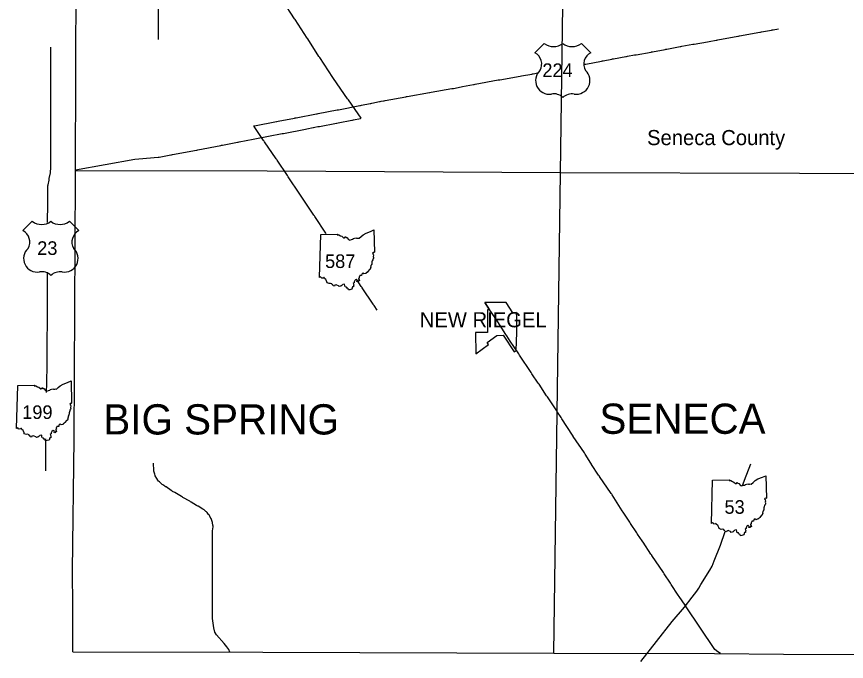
# Model space of a CAD drawing. Extents: x -232 to 448, y 619 to 1059.
# Drawn here: x 201.5 to 257.8, y 682.4 to 726.2 of the extents above; entities that cross this region are included whole.
import ezdxf

# ---------------------------------------------------------------- set-up
doc = ezdxf.new("R2010")
doc.units = 0
doc.layers.add('Default', color=7, linetype='Continuous')

msp = doc.modelspace()

# ---------------------------------------------------------------- linework, layer by layer
at = {"layer": 'Default'}
for p, q in [((237.295, 724.385), (236.661, 723.751)), ((237.295, 724.385), (236.661, 723.751)), ((240.45, 723.751), (239.816, 724.385)), ((240.45, 723.751), (239.816, 724.385)), ((218.476, 715.718), (205.466, 715.722)), ((202.526, 712.304), (201.891, 711.67)), ((202.526, 712.304), (201.891, 711.67)), ((205.681, 711.67), (205.047, 712.304)), ((205.681, 711.67), (205.047, 712.304)), ((222.029, 708.481), (222.111, 711.409)), ((222.029, 708.481), (222.111, 711.409)), ((201.46, 698.23), (201.542, 701.159)), ((201.46, 698.23), (201.542, 701.159)), ((248.651, 691.792), (248.733, 694.721)), ((248.651, 691.792), (248.733, 694.721))]:
    msp.add_line(p, q, dxfattribs=at)
for points in [[(205.466, 715.722), (205.495, 728.959), (205.546, 732.775), (205.66, 739.616), (205.674, 743.483), (205.775, 748.382)], [(238.399, 715.587), (238.85, 748.082)], [(211.089, 724.647), (211.093, 725.571), (211.093, 725.605), (211.093, 725.679), (211.087, 726.549), (211.087, 726.6), (211.087, 726.658), (211.091, 728.18), (211.091, 728.184), (211.092, 728.289), (211.101, 729.648), (211.101, 729.653), (211.102, 729.756), (211.107, 730.898), (211.107, 730.937), (211.108, 731.006), (211.119, 731.985), (211.12, 732.041), (211.12, 732.094), (211.14, 734.024), (211.14, 734.024), (211.141, 734.131), (211.145, 734.774)], [(224.867, 719.303), (223.997, 720.546), (223.938, 720.629), (222.978, 722.007), (222.938, 722.065), (222.046, 723.424), (221.996, 723.499), (221.233, 724.682), (221.197, 724.737), (220.368, 726.008), (220.338, 726.054), (219.544, 727.282)], [(239.985, 722.957), (240.004, 722.961), (240.022, 722.964), (240.111, 722.98), (241.19, 723.183), (241.244, 723.193), (241.297, 723.203), (241.881, 723.314), (241.934, 723.324), (241.988, 723.334), (242.842, 723.489), (242.875, 723.495), (242.949, 723.508), (243.429, 723.595), (243.472, 723.603), (243.536, 723.614), (244.55, 723.796), (244.579, 723.801), (244.657, 723.816), (245.51, 723.977), (245.55, 723.985), (245.616, 723.997), (246.523, 724.167), (246.561, 724.174), (246.629, 724.186), (247.377, 724.321), (247.431, 724.33), (247.484, 724.34), (248.386, 724.498), (248.392, 724.498), (248.492, 724.516), (248.97, 724.6), (249.006, 724.606), (249.076, 724.619), (250.452, 724.875), (250.489, 724.882), (250.558, 724.894), (251.936, 725.145), (251.98, 725.153), (252.042, 725.165), (252.731, 725.289), (252.784, 725.299), (252.838, 725.308), (253.215, 725.376)], [(203.569, 712.214), (203.568, 712.431), (203.568, 712.459), (203.568, 712.541), (203.572, 713.198), (203.572, 713.25), (203.572, 713.307), (203.574, 713.8), (203.574, 713.828), (203.574, 713.909), (203.572, 714.512), (203.572, 714.512), (203.583, 714.621), (203.589, 714.675), (203.592, 714.709), (203.605, 714.783), (203.661, 715.107), (203.662, 715.116), (203.681, 715.215), (203.752, 715.592), (203.757, 715.616), (203.764, 715.7), (203.777, 715.864), (203.777, 715.868), (203.779, 715.974), (203.78, 716.083), (203.781, 716.139), (203.781, 716.194), (203.777, 717.064), (203.777, 717.103), (203.778, 717.172), (203.787, 718.422), (203.787, 718.455), (203.788, 718.531), (203.792, 719.347), (203.792, 719.38), (203.791, 719.455), (203.79, 720.271), (203.79, 720.276), (203.79, 720.379), (203.791, 720.597), (203.792, 720.642), (203.792, 721.93), (203.792, 722.01), (203.794, 722.988), (203.794, 723.009), (203.793, 723.097), (203.788, 724.021), (203.787, 724.046), (203.788, 724.13)], [(217.566, 718.786), (217.619, 718.796), (219.115, 719.078), (219.136, 719.082), (219.222, 719.099), (220.343, 719.313), (220.389, 719.321), (220.45, 719.333), (221.839, 719.592), (221.868, 719.597), (221.946, 719.612), (223.226, 719.863), (223.255, 719.869), (223.333, 719.883), (224.775, 720.158), (224.814, 720.165), (224.881, 720.179), (225.467, 720.298), (225.521, 720.308), (225.575, 720.319), (226.112, 720.428), (226.142, 720.434), (226.219, 720.45), (226.38, 720.482), (226.428, 720.492), (226.488, 720.503), (227.888, 720.759), (227.938, 720.768), (227.995, 720.778), (229.504, 721.05), (229.517, 721.052), (229.612, 721.069), (231.015, 721.312), (231.069, 721.322), (231.122, 721.331), (231.648, 721.43), (231.655, 721.432), (231.754, 721.45), (232.49, 721.589), (232.538, 721.597), (232.596, 721.608), (234.176, 721.9), (234.199, 721.904), (234.281, 721.918), (235.652, 722.158), (235.659, 722.159), (235.758, 722.177), (236.442, 722.302), (236.496, 722.312), (236.549, 722.323), (236.869, 722.385)], [(211.083, 716.656), (211.137, 716.666), (211.945, 716.809), (211.99, 716.817), (212.053, 716.829), (213.669, 717.126), (213.696, 717.13), (213.776, 717.146), (215.335, 717.453), (215.379, 717.462), (215.442, 717.474), (216.463, 717.672), (216.517, 717.682), (216.57, 717.692), (217.525, 717.874), (217.526, 717.874), (217.631, 717.894), (219.485, 718.255), (219.494, 718.257), (219.591, 718.275), (221.075, 718.562), (221.09, 718.565), (221.18, 718.582), (221.605, 718.663), (221.623, 718.667), (221.71, 718.685), (221.921, 718.73), (221.974, 718.741), (222.027, 718.75), (223.187, 718.963), (223.22, 718.969), (223.292, 718.984), (224.238, 719.172), (224.283, 719.181), (224.343, 719.193), (224.815, 719.292), (224.867, 719.303)], [(222.494, 711.449), (222.463, 711.496), (221.716, 712.626), (221.687, 712.67), (221.655, 712.717), (220.749, 714.067), (220.747, 714.07), (220.689, 714.157), (219.911, 715.332), (219.889, 715.364), (219.85, 715.422), (219.151, 716.454), (219.126, 716.49), (219.089, 716.543), (218.289, 717.703), (218.267, 717.735), (218.228, 717.793), (217.597, 718.74), (217.566, 718.786)], [(205.466, 715.787), (209.5, 716.513), (209.772, 716.552), (211.083, 716.656)], [(205.279, 683.072), (205.274, 686.098), (205.265, 688.591), (205.378, 697.509), (205.465, 715.253)], [(205.465, 715.253), (205.466, 715.722)], [(238.399, 715.587), (218.476, 715.718)], [(237.947, 682.992), (238.399, 715.587)], [(270.866, 715.498), (238.399, 715.587)], [(222.111, 711.409), (223.247, 711.429), (223.229, 711.393), (223.336, 711.386), (223.45, 711.323), (223.547, 711.284), (223.664, 711.19), (223.735, 711.192), (223.765, 711.268), (223.819, 711.209), (223.883, 711.198), (223.994, 711.058), (224.085, 711.028), (224.195, 711.076), (224.277, 711.084), (224.336, 711.131), (224.492, 711.172), (224.536, 711.148), (224.618, 711.152), (224.66, 711.17), (224.732, 711.154), (224.859, 711.261), (224.989, 711.386), (225.19, 711.505), (225.49, 711.617), (225.727, 711.718), (225.761, 710.198)], [(222.111, 711.409), (223.247, 711.429), (223.229, 711.393), (223.336, 711.386), (223.45, 711.323), (223.547, 711.284), (223.664, 711.19), (223.735, 711.192), (223.765, 711.268), (223.819, 711.209), (223.883, 711.198), (223.994, 711.058), (224.085, 711.028), (224.195, 711.076), (224.277, 711.084), (224.336, 711.131), (224.492, 711.172), (224.536, 711.148), (224.618, 711.152), (224.66, 711.17), (224.732, 711.154), (224.859, 711.261), (224.989, 711.386), (225.19, 711.505), (225.49, 711.617), (225.727, 711.718), (225.761, 710.198)], [(225.761, 710.198), (225.726, 710.176), (225.671, 710.186), (225.635, 710.144), (225.68, 710.073), (225.702, 709.997), (225.683, 709.915), (225.701, 709.846), (225.689, 709.789), (225.654, 709.732), (225.643, 709.678), (225.613, 709.621), (225.616, 709.589), (225.588, 709.564), (225.593, 709.468), (225.579, 709.416), (225.584, 709.37), (225.539, 709.358), (225.549, 709.321), (225.521, 709.292), (225.527, 709.242), (225.494, 709.21), (225.526, 709.146), (225.501, 709.126), (225.48, 709.049), (225.422, 709.033), (225.306, 708.891), (225.265, 708.837), (225.22, 708.824), (225.194, 708.769), (225.138, 708.769), (225.053, 708.731), (224.997, 708.796), (224.901, 708.717), (224.89, 708.626), (224.767, 708.629), (224.772, 708.583), (224.745, 708.569), (224.72, 708.523), (224.734, 708.441), (224.677, 708.42), (224.684, 708.372), (224.721, 708.343), (224.737, 708.252), (224.676, 708.27), (224.626, 708.193), (224.575, 708.211), (224.592, 708.276), (224.505, 708.355), (224.423, 708.292), (224.381, 708.192), (224.38, 708.124), (224.319, 708.084), (224.358, 707.988), (224.351, 707.923), (224.352, 707.86), (224.276, 707.863), (224.23, 707.695)], [(225.761, 710.198), (225.726, 710.176), (225.671, 710.186), (225.635, 710.144), (225.68, 710.073), (225.702, 709.997), (225.683, 709.915), (225.701, 709.846), (225.689, 709.789), (225.654, 709.732), (225.643, 709.678), (225.613, 709.621), (225.616, 709.589), (225.588, 709.564), (225.593, 709.468), (225.579, 709.416), (225.584, 709.37), (225.539, 709.358), (225.549, 709.321), (225.521, 709.292), (225.527, 709.242), (225.494, 709.21), (225.526, 709.146), (225.501, 709.126), (225.48, 709.049), (225.422, 709.033), (225.306, 708.891), (225.265, 708.837), (225.22, 708.824), (225.194, 708.769), (225.138, 708.769), (225.053, 708.731), (224.997, 708.796), (224.901, 708.717), (224.89, 708.626), (224.767, 708.629), (224.772, 708.583), (224.745, 708.569), (224.72, 708.523), (224.734, 708.441), (224.677, 708.42), (224.684, 708.372), (224.721, 708.343), (224.737, 708.252), (224.676, 708.27), (224.626, 708.193), (224.575, 708.211), (224.592, 708.276), (224.505, 708.355), (224.423, 708.292), (224.381, 708.192), (224.38, 708.124), (224.319, 708.084), (224.358, 707.988), (224.351, 707.923), (224.352, 707.86), (224.276, 707.863), (224.23, 707.695)], [(203.497, 700.682), (203.512, 701.316), (203.512, 701.357), (203.513, 701.425), (203.528, 702.466), (203.529, 702.483), (203.531, 702.575), (203.545, 703.287), (203.545, 703.305), (203.545, 704.248), (203.546, 704.327), (203.555, 705.313), (203.555, 705.335), (203.556, 705.422), (203.558, 706.353), (203.557, 706.383), (203.558, 706.463), (203.561, 707.12), (203.562, 707.152), (203.561, 707.229), (203.552, 708.105), (203.551, 708.124), (203.553, 708.215), (203.562, 708.853)], [(224.23, 707.695), (224.097, 707.662), (224.005, 707.643), (223.973, 707.72), (223.907, 707.76), (223.864, 707.837), (223.77, 707.847), (223.747, 707.953), (223.737, 708.039), (223.607, 708.017), (223.572, 707.965), (223.526, 707.951), (223.499, 707.898), (223.437, 707.894), (223.37, 707.869), (223.326, 707.921), (223.216, 707.973), (223.167, 707.999), (223.063, 707.958), (223.041, 707.908), (222.959, 707.93), (222.94, 707.985), (222.89, 708.002), (222.879, 708.06), (222.773, 708.091), (222.692, 708.079), (222.548, 708.126), (222.539, 708.202), (222.491, 708.296), (222.465, 708.361), (222.374, 708.41), (222.356, 708.488), (222.327, 708.485), (222.3, 708.454), (222.2, 708.44), (222.159, 708.471), (222.103, 708.525), (222.029, 708.481)], [(224.23, 707.695), (224.097, 707.662), (224.005, 707.643), (223.973, 707.72), (223.907, 707.76), (223.864, 707.837), (223.77, 707.847), (223.747, 707.953), (223.737, 708.039), (223.607, 708.017), (223.572, 707.965), (223.526, 707.951), (223.499, 707.898), (223.437, 707.894), (223.37, 707.869), (223.326, 707.921), (223.216, 707.973), (223.167, 707.999), (223.063, 707.958), (223.041, 707.908), (222.959, 707.93), (222.94, 707.985), (222.89, 708.002), (222.879, 708.06), (222.773, 708.091), (222.692, 708.079), (222.548, 708.126), (222.539, 708.202), (222.491, 708.296), (222.465, 708.361), (222.374, 708.41), (222.356, 708.488), (222.327, 708.485), (222.3, 708.454), (222.2, 708.44), (222.159, 708.471), (222.103, 708.525), (222.029, 708.481)], [(225.955, 706.267), (225.741, 706.581), (225.733, 706.591), (225.68, 706.67), (224.926, 707.796), (224.919, 707.805), (224.865, 707.886), (224.534, 708.386)], [(233.45, 704.76), (232.632, 704.758), (232.643, 703.307), (233.518, 703.935), (233.411, 704.081), (234.078, 704.561), (234.498, 704.564), (235.257, 703.448), (235.387, 703.536), (235.428, 704.758), (235.426, 705.78), (235.414, 706.106), (235.158, 706.091), (234.704, 706.797), (233.252, 706.79)], [(233.252, 706.79), (233.587, 706.298)], [(233.561, 706.336), (233.256, 706.784)], [(233.587, 706.298), (233.448, 706.296), (233.45, 704.76)], [(234.992, 704.163), (234.752, 704.525), (234.748, 704.531), (234.694, 704.616), (234.019, 705.664), (234.015, 705.67), (233.958, 705.754), (233.561, 706.336)], [(235.231, 703.802), (234.992, 704.163)], [(249.26, 682.957), (249.082, 683.068), (248.888, 683.227), (246.886, 686.195), (246.856, 686.24), (246.462, 686.823), (246.456, 686.831), (246.402, 686.913), (245.926, 687.637), (245.899, 687.679), (245.867, 687.727), (245.45, 688.36), (245.442, 688.373), (245.39, 688.45), (244.606, 689.619), (244.6, 689.628), (244.545, 689.709), (244.004, 690.52), (243.987, 690.545), (243.944, 690.609), (243.64, 691.057), (243.616, 691.092), (243.58, 691.147), (243.164, 691.781), (243.141, 691.816), (243.104, 691.871), (242.654, 692.547), (242.651, 692.551), (242.597, 692.639), (241.906, 693.739), (241.878, 693.782), (241.846, 693.829), (241.044, 694.986), (241.039, 694.992), (240.984, 695.076), (240.507, 695.799), (240.494, 695.818), (240.449, 695.89), (240.078, 696.488), (240.05, 696.534), (240.019, 696.579), (239.265, 697.702), (239.251, 697.723), (239.205, 697.793), (238.499, 698.883), (238.486, 698.902), (238.439, 698.973), (238.2, 699.334), (238.196, 699.341), (238.14, 699.425), (237.516, 700.375), (237.487, 700.419), (237.456, 700.465), (236.953, 701.235), (236.929, 701.271), (236.892, 701.325), (236.458, 701.946), (236.426, 701.992), (236.396, 702.037), (235.62, 703.214), (235.593, 703.256), (235.56, 703.304), (235.231, 703.802)], [(201.542, 701.159), (202.678, 701.178), (202.66, 701.143), (202.768, 701.135), (202.881, 701.073), (202.978, 701.033), (203.096, 700.94), (203.166, 700.941), (203.196, 701.018), (203.25, 700.959), (203.314, 700.948), (203.425, 700.808), (203.516, 700.778), (203.626, 700.826), (203.708, 700.834), (203.767, 700.881), (203.923, 700.922), (203.967, 700.897), (204.049, 700.902), (204.091, 700.92), (204.163, 700.904), (204.29, 701.011), (204.42, 701.136), (204.621, 701.255), (204.921, 701.367), (205.158, 701.467), (205.192, 699.947)], [(201.542, 701.159), (202.678, 701.178), (202.66, 701.143), (202.768, 701.135), (202.881, 701.073), (202.978, 701.033), (203.096, 700.94), (203.166, 700.941), (203.196, 701.018), (203.25, 700.959), (203.314, 700.948), (203.425, 700.808), (203.516, 700.778), (203.626, 700.826), (203.708, 700.834), (203.767, 700.881), (203.923, 700.922), (203.967, 700.897), (204.049, 700.902), (204.091, 700.92), (204.163, 700.904), (204.29, 701.011), (204.42, 701.136), (204.621, 701.255), (204.921, 701.367), (205.158, 701.467), (205.192, 699.947)], [(205.192, 699.947), (205.157, 699.926), (205.102, 699.936), (205.066, 699.893), (205.111, 699.822), (205.133, 699.747), (205.114, 699.664), (205.132, 699.596), (205.12, 699.539), (205.085, 699.482), (205.074, 699.428), (205.045, 699.371), (205.047, 699.339), (205.019, 699.313), (205.024, 699.218), (205.01, 699.165), (205.015, 699.12), (204.97, 699.108), (204.98, 699.071), (204.952, 699.042), (204.958, 698.992), (204.925, 698.96), (204.957, 698.896), (204.932, 698.876), (204.911, 698.798), (204.853, 698.783), (204.737, 698.641), (204.696, 698.587), (204.651, 698.574), (204.625, 698.519), (204.569, 698.518), (204.484, 698.48), (204.428, 698.546), (204.332, 698.467), (204.321, 698.376), (204.198, 698.379), (204.203, 698.332), (204.176, 698.319), (204.151, 698.273), (204.165, 698.19), (204.108, 698.17), (204.115, 698.122), (204.152, 698.093), (204.168, 698.001), (204.107, 698.02), (204.057, 697.943), (204.006, 697.961), (204.023, 698.026), (203.936, 698.104), (203.855, 698.042), (203.812, 697.942), (203.811, 697.874), (203.75, 697.833), (203.789, 697.738), (203.782, 697.673), (203.783, 697.61), (203.707, 697.612), (203.661, 697.444)], [(205.192, 699.947), (205.157, 699.926), (205.102, 699.936), (205.066, 699.893), (205.111, 699.822), (205.133, 699.747), (205.114, 699.664), (205.132, 699.596), (205.12, 699.539), (205.085, 699.482), (205.074, 699.428), (205.045, 699.371), (205.047, 699.339), (205.019, 699.313), (205.024, 699.218), (205.01, 699.165), (205.015, 699.12), (204.97, 699.108), (204.98, 699.071), (204.952, 699.042), (204.958, 698.992), (204.925, 698.96), (204.957, 698.896), (204.932, 698.876), (204.911, 698.798), (204.853, 698.783), (204.737, 698.641), (204.696, 698.587), (204.651, 698.574), (204.625, 698.519), (204.569, 698.518), (204.484, 698.48), (204.428, 698.546), (204.332, 698.467), (204.321, 698.376), (204.198, 698.379), (204.203, 698.332), (204.176, 698.319), (204.151, 698.273), (204.165, 698.19), (204.108, 698.17), (204.115, 698.122), (204.152, 698.093), (204.168, 698.001), (204.107, 698.02), (204.057, 697.943), (204.006, 697.961), (204.023, 698.026), (203.936, 698.104), (203.855, 698.042), (203.812, 697.942), (203.811, 697.874), (203.75, 697.833), (203.789, 697.738), (203.782, 697.673), (203.783, 697.61), (203.707, 697.612), (203.661, 697.444)], [(203.661, 697.444), (203.528, 697.412), (203.436, 697.393), (203.404, 697.469), (203.338, 697.509), (203.295, 697.586), (203.201, 697.597), (203.178, 697.702), (203.168, 697.788), (203.038, 697.767), (203.003, 697.715), (202.957, 697.701), (202.93, 697.648), (202.868, 697.643), (202.801, 697.618), (202.757, 697.67), (202.647, 697.722), (202.598, 697.749), (202.495, 697.707), (202.472, 697.658), (202.39, 697.68), (202.371, 697.735), (202.321, 697.751), (202.31, 697.81), (202.204, 697.841), (202.123, 697.828), (201.979, 697.875), (201.97, 697.952), (201.922, 698.046), (201.896, 698.111), (201.805, 698.16), (201.787, 698.237), (201.758, 698.235), (201.731, 698.204), (201.631, 698.189), (201.591, 698.221), (201.534, 698.275), (201.46, 698.23)], [(203.661, 697.444), (203.528, 697.412), (203.436, 697.393), (203.404, 697.469), (203.338, 697.509), (203.295, 697.586), (203.201, 697.597), (203.178, 697.702), (203.168, 697.788), (203.038, 697.767), (203.003, 697.715), (202.957, 697.701), (202.93, 697.648), (202.868, 697.643), (202.801, 697.618), (202.757, 697.67), (202.647, 697.722), (202.598, 697.749), (202.495, 697.707), (202.472, 697.658), (202.39, 697.68), (202.371, 697.735), (202.321, 697.751), (202.31, 697.81), (202.204, 697.841), (202.123, 697.828), (201.979, 697.875), (201.97, 697.952), (201.922, 698.046), (201.896, 698.111), (201.805, 698.16), (201.787, 698.237), (201.758, 698.235), (201.731, 698.204), (201.631, 698.189), (201.591, 698.221), (201.534, 698.275), (201.46, 698.23)], [(203.446, 695.36), (203.445, 695.415), (203.437, 695.846), (203.436, 695.893), (203.436, 696.224), (203.437, 696.279), (203.453, 697.319), (203.453, 697.33), (203.453, 697.429), (203.453, 697.528)], [(212.198, 693.886), (212.058, 693.968), (212.05, 693.973), (211.968, 694.028), (211.61, 694.267), (211.582, 694.285), (211.519, 694.326), (211.384, 694.415), (211.356, 694.433), (211.301, 694.483), (211.18, 694.59), (211.157, 694.61), (211.106, 694.668), (211.034, 694.749), (211.019, 694.766), (210.98, 694.841), (210.88, 695.033), (210.873, 695.046), (210.846, 695.135), (210.783, 695.341), (210.773, 695.375), (210.769, 695.447), (210.749, 695.824), (210.748, 695.849), (210.748, 695.877)], [(250.769, 694.366), (250.876, 694.653), (250.904, 694.727), (251.323, 695.834)], [(248.733, 694.721), (249.869, 694.74), (249.852, 694.705), (249.959, 694.697), (250.073, 694.635), (250.169, 694.595), (250.287, 694.502), (250.357, 694.503), (250.387, 694.58), (250.441, 694.521), (250.505, 694.51), (250.616, 694.37), (250.708, 694.34), (250.817, 694.388), (250.899, 694.395), (250.959, 694.443), (251.115, 694.484), (251.158, 694.459), (251.241, 694.464), (251.282, 694.482), (251.354, 694.466), (251.481, 694.573), (251.612, 694.698), (251.812, 694.817), (252.112, 694.929), (252.349, 695.029), (252.383, 693.509)], [(248.733, 694.721), (249.869, 694.74), (249.852, 694.705), (249.959, 694.697), (250.073, 694.635), (250.169, 694.595), (250.287, 694.502), (250.357, 694.503), (250.387, 694.58), (250.441, 694.521), (250.505, 694.51), (250.616, 694.37), (250.708, 694.34), (250.817, 694.388), (250.899, 694.395), (250.959, 694.443), (251.115, 694.484), (251.158, 694.459), (251.241, 694.464), (251.282, 694.482), (251.354, 694.466), (251.481, 694.573), (251.612, 694.698), (251.812, 694.817), (252.112, 694.929), (252.349, 695.029), (252.383, 693.509)], [(214.103, 692.766), (213.78, 692.962), (213.769, 692.968), (213.687, 693.017), (213.317, 693.238), (213.276, 693.262), (213.224, 693.292), (212.755, 693.559), (212.742, 693.566), (212.662, 693.613), (212.198, 693.886)], [(252.383, 693.509), (252.348, 693.488), (252.294, 693.498), (252.257, 693.455), (252.303, 693.384), (252.324, 693.309), (252.305, 693.226), (252.324, 693.158), (252.311, 693.101), (252.277, 693.044), (252.265, 692.99), (252.236, 692.932), (252.238, 692.901), (252.211, 692.875), (252.216, 692.78), (252.202, 692.727), (252.206, 692.682), (252.161, 692.67), (252.172, 692.633), (252.143, 692.604), (252.149, 692.554), (252.117, 692.522), (252.148, 692.458), (252.123, 692.438), (252.102, 692.36), (252.044, 692.345), (251.929, 692.203), (251.888, 692.149), (251.842, 692.136), (251.817, 692.081), (251.76, 692.08), (251.675, 692.042), (251.62, 692.108), (251.523, 692.029), (251.512, 691.938), (251.39, 691.94), (251.395, 691.894), (251.367, 691.881), (251.342, 691.835), (251.357, 691.752), (251.3, 691.731), (251.307, 691.684), (251.343, 691.654), (251.36, 691.563), (251.299, 691.582), (251.249, 691.505), (251.198, 691.523), (251.214, 691.588), (251.128, 691.666), (251.046, 691.604), (251.003, 691.503), (251.003, 691.436), (250.942, 691.395), (250.981, 691.3), (250.974, 691.234), (250.975, 691.172), (250.899, 691.174), (250.852, 691.006)], [(252.383, 693.509), (252.348, 693.488), (252.294, 693.498), (252.257, 693.455), (252.303, 693.384), (252.324, 693.309), (252.305, 693.226), (252.324, 693.158), (252.311, 693.101), (252.277, 693.044), (252.265, 692.99), (252.236, 692.932), (252.238, 692.901), (252.211, 692.875), (252.216, 692.78), (252.202, 692.727), (252.206, 692.682), (252.161, 692.67), (252.172, 692.633), (252.143, 692.604), (252.149, 692.554), (252.117, 692.522), (252.148, 692.458), (252.123, 692.438), (252.102, 692.36), (252.044, 692.345), (251.929, 692.203), (251.888, 692.149), (251.842, 692.136), (251.817, 692.081), (251.76, 692.08), (251.675, 692.042), (251.62, 692.108), (251.523, 692.029), (251.512, 691.938), (251.39, 691.94), (251.395, 691.894), (251.367, 691.881), (251.342, 691.835), (251.357, 691.752), (251.3, 691.731), (251.307, 691.684), (251.343, 691.654), (251.36, 691.563), (251.299, 691.582), (251.249, 691.505), (251.198, 691.523), (251.214, 691.588), (251.128, 691.666), (251.046, 691.604), (251.003, 691.503), (251.003, 691.436), (250.942, 691.395), (250.981, 691.3), (250.974, 691.234), (250.975, 691.172), (250.899, 691.174), (250.852, 691.006)], [(214.769, 691.078), (214.769, 691.237), (214.774, 691.291), (214.8, 691.559), (214.804, 691.602), (214.793, 691.666), (214.765, 691.825), (214.759, 691.861), (214.737, 691.929), (214.673, 692.135), (214.673, 692.136), (214.617, 692.227), (214.56, 692.319), (214.533, 692.364), (214.499, 692.407), (214.397, 692.533), (214.367, 692.572), (214.32, 692.607), (214.192, 692.706), (214.153, 692.736), (214.103, 692.766)], [(250.852, 691.006), (250.72, 690.974), (250.628, 690.955), (250.595, 691.031), (250.529, 691.071), (250.487, 691.148), (250.392, 691.159), (250.37, 691.264), (250.359, 691.35), (250.23, 691.329), (250.194, 691.277), (250.149, 691.263), (250.122, 691.21), (250.059, 691.205), (249.992, 691.18), (249.948, 691.232), (249.839, 691.284), (249.789, 691.311), (249.686, 691.269), (249.664, 691.22), (249.582, 691.242), (249.562, 691.297), (249.513, 691.313), (249.502, 691.372), (249.395, 691.403), (249.314, 691.39), (249.171, 691.437), (249.162, 691.514), (249.113, 691.608), (249.087, 691.672), (248.997, 691.722), (248.978, 691.799), (248.949, 691.797), (248.923, 691.766), (248.822, 691.751), (248.782, 691.783), (248.726, 691.837), (248.651, 691.792)], [(250.852, 691.006), (250.72, 690.974), (250.628, 690.955), (250.595, 691.031), (250.529, 691.071), (250.487, 691.148), (250.392, 691.159), (250.37, 691.264), (250.359, 691.35), (250.23, 691.329), (250.194, 691.277), (250.149, 691.263), (250.122, 691.21), (250.059, 691.205), (249.992, 691.18), (249.948, 691.232), (249.839, 691.284), (249.789, 691.311), (249.686, 691.269), (249.664, 691.22), (249.582, 691.242), (249.562, 691.297), (249.513, 691.313), (249.502, 691.372), (249.395, 691.403), (249.314, 691.39), (249.171, 691.437), (249.162, 691.514), (249.113, 691.608), (249.087, 691.672), (248.997, 691.722), (248.978, 691.799), (248.949, 691.797), (248.923, 691.766), (248.822, 691.751), (248.782, 691.783), (248.726, 691.837), (248.651, 691.792)], [(214.807, 685.029), (214.771, 685.335), (214.769, 691.078)], [(243.861, 682.424), (245.978, 685.133), (246.822, 686.095), (247.349, 686.78), (247.651, 687.196), (247.784, 687.4), (247.934, 687.653), (248.541, 688.628), (248.71, 688.896), (248.846, 689.25), (249.255, 690.312), (249.589, 691.24)], [(215.941, 683.053), (215.871, 683.232), (215.749, 683.416), (215.553, 683.636), (215.028, 684.235), (214.93, 684.419), (214.844, 684.712), (214.807, 685.029)], [(205.279, 683.072), (218.173, 683.049), (237.947, 682.992)], [(237.947, 682.992), (248.867, 682.96), (253.549, 682.92), (270.615, 682.89)]]:
    msp.add_lwpolyline(points, dxfattribs=at)
for centre, radius, start, end in [((237.925, 725.186), 1.019, 231.813, 308.187), ((237.925, 725.186), 1.019, 231.813, 308.187), ((239.186, 725.186), 1.019, 231.813, 308.187), ((239.186, 725.186), 1.019, 231.813, 308.187), ((236.264, 722.985), 0.862, 329.1175, 62.6108), ((236.264, 722.985), 0.862, 329.1175, 62.6108), ((240.847, 722.985), 0.862, 117.3892, 210.8825), ((240.847, 722.985), 0.862, 117.3892, 210.8825), ((237.639, 721.862), 0.93, 133.0046, 278.7282), ((237.639, 721.862), 0.93, 133.0046, 278.7282), ((239.472, 721.862), 0.93, 261.2718, 46.9954), ((239.472, 721.862), 0.93, 261.2718, 46.9954), ((237.951, 720.129), 0.832, 43.4177, 101.8742), ((237.951, 720.129), 0.832, 43.4177, 101.8742), ((239.177, 720.073), 0.883, 79.9613, 134.7468), ((239.177, 720.073), 0.883, 79.9613, 134.7468), ((203.156, 713.106), 1.019, 231.813, 308.187), ((203.156, 713.106), 1.019, 231.813, 308.187), ((204.416, 713.106), 1.019, 231.813, 308.187), ((204.416, 713.106), 1.019, 231.813, 308.187), ((201.495, 710.905), 0.862, 329.1175, 62.6108), ((201.495, 710.905), 0.862, 329.1175, 62.6108), ((206.077, 710.905), 0.862, 117.3892, 210.8825), ((206.077, 710.905), 0.862, 117.3892, 210.8825), ((202.869, 709.782), 0.93, 133.0046, 278.7282), ((202.869, 709.782), 0.93, 133.0046, 278.7282), ((204.703, 709.782), 0.93, 261.2718, 46.9954), ((204.703, 709.782), 0.93, 261.2718, 46.9954), ((203.182, 708.048), 0.832, 43.4177, 101.8742), ((203.182, 708.048), 0.832, 43.4177, 101.8742), ((204.408, 707.993), 0.883, 79.9613, 134.7468), ((204.408, 707.993), 0.883, 79.9613, 134.7468)]:
    msp.add_arc(centre, radius, start, end, dxfattribs=at)

# ---------------------------------------------------------------- texts
for s, height, p in [('224', 0.9234, (237.167, 722.101)), ('Seneca County              ', 1.026, (244.28, 717.475)), ('23', 0.9234, (202.859, 710.021)), ('587', 0.9234, (222.409, 709.134)), ('NEW RIEGEL', 1.026, (228.842, 705.107)), ('SENECA', 2.052, (241.044, 697.875)), ('199', 0.9234, (201.84, 698.883)), ('BIG SPRING', 2.052, (207.349, 697.83)), ('53', 0.9234, (249.537, 692.445))]:
    msp.add_text(s, height=height, dxfattribs=at).set_placement(p)

doc.saveas('drawing.dxf')
